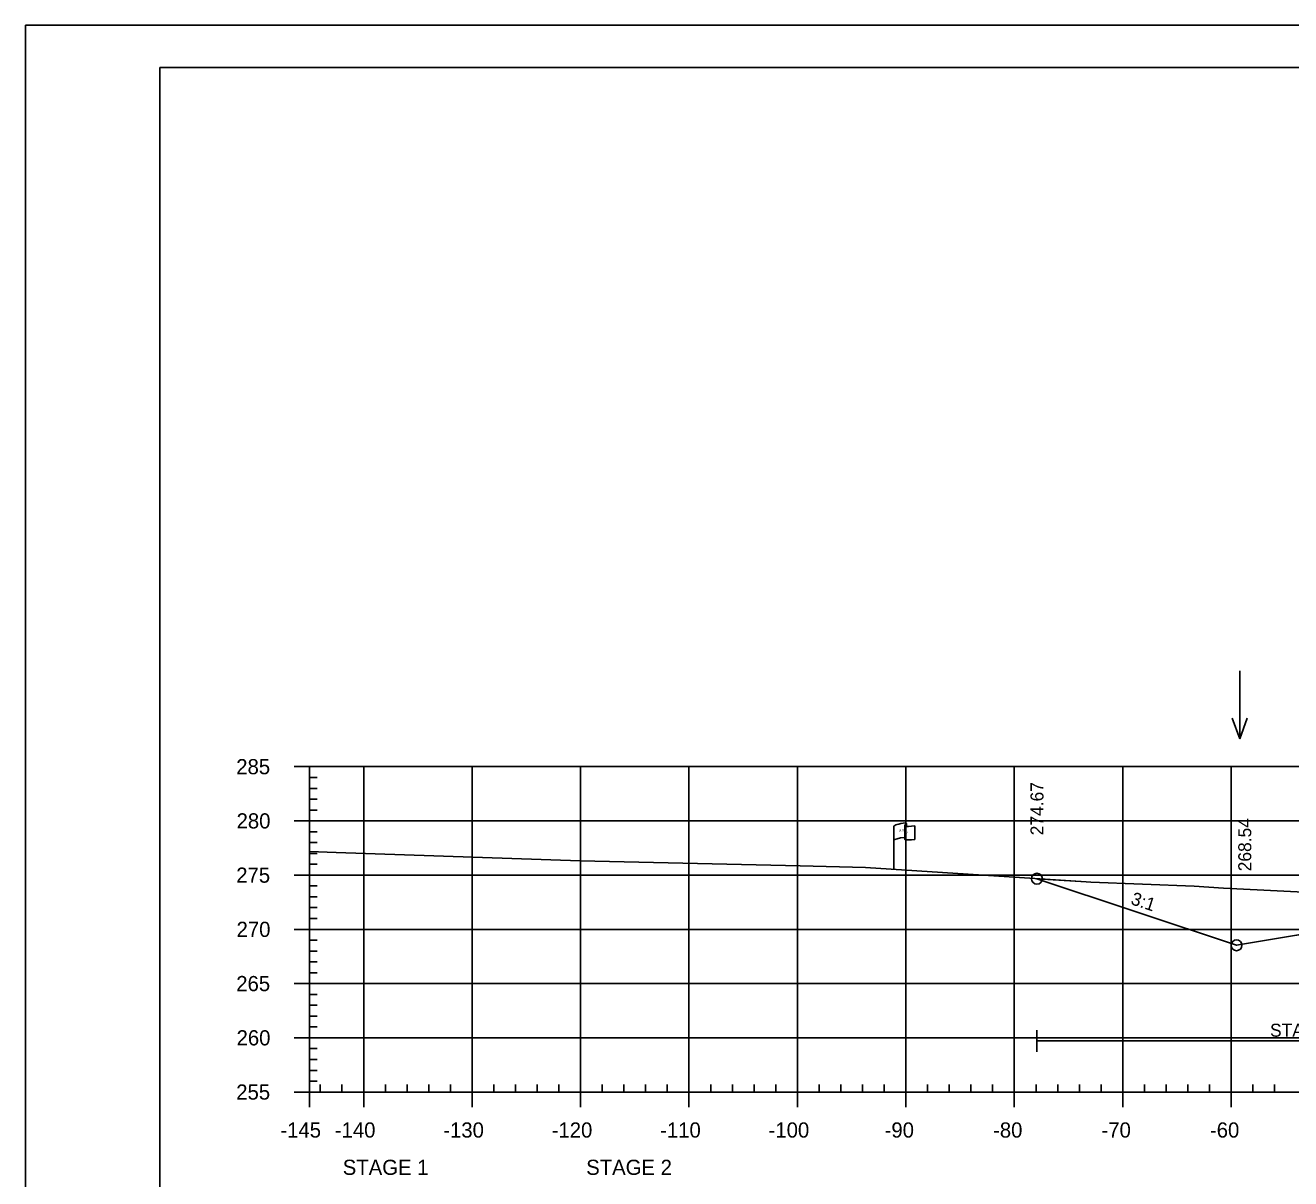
# Model space of a CAD drawing. Extents: x 1365647 to 1367999, y 387113 to 400173.
# Drawn here: x 1365723.7 to 1365840.4, y 388546.4 to 388652.8 of the extents above; entities that cross this region are included whole.
import ezdxf

# ---------------------------------------------------------------- set-up
doc = ezdxf.new("R2010")
doc.units = 0
for name, color, linetype in [('E_Existing ROW', 7, 'Continuous'), ('R_Axis', 7, 'Continuous'), ('R_Axis Annot', 7, 'Continuous'), ('R_Border', 7, 'Continuous'), ('R_Contours', 7, 'Continuous'), ('R_Exist Surface', 7, 'Continuous'), ('R_Fin Surface', 7, 'Continuous'), ('R_Fin Surface Annot', 7, 'Continuous'), ('R_Grid', 7, 'Continuous'), ('R_No Plot', 7, 'Continuous'), ('R_Proposed Const Limits', 7, 'Continuous'), ('R_Water', 7, 'Continuous'), ('R_Water Annot', 7, 'Continuous')]:
    doc.layers.add(name, color=color, linetype=linetype)

msp = doc.modelspace()

# ---------------------------------------------------------------- linework, layer by layer
at = {"layer": 'E_Existing ROW'}
for p, q in [((1365804.95, 388579.13), (1365804.95, 388578.89)), ((1365803.78, 388574.93), (1365803.78, 388578.88)), ((1365804.78, 388578.98), (1365804.78, 388578.96)), ((1365804.78, 388578.96), (1365804.78, 388577.74)), ((1365805.72, 388578.94), (1365805.72, 388577.7))]:
    msp.add_line(p, q, dxfattribs=at)
for centre, radius, start, end in [((1365804.87, 388579.13), 0.0783, 263.0712, 93.9564), ((1365804.86, 388578.98), 0.078, 88.6458, 274.2828), ((1365804.86, 388577.74), 0.0783, 180, 273.9564)]:
    msp.add_arc(centre, radius, start, end, dxfattribs=at)
for centre, major_axis, ratio, start_param, end_param in [((1365805.37, 388578.93), (-1.58, -0.04), 0.19887, 5.030368, 6.283185), ((1365806.07, 388579.04), (-1.23, -0.13), 0.052933, 0.159456, 1.268315), ((1365805.36, 388577.61), (-1.58, -0.04), 0.19887, 5.083035, 6.194897), ((1365806.07, 388577.8), (-1.23, -0.13), 0.052933, 0.159456, 1.268315)]:
    msp.add_ellipse(centre, major_axis=major_axis, ratio=ratio, start_param=start_param, end_param=end_param, dxfattribs=at)
at = {"layer": 'R_Axis'}
for p, q in [((1365748.49, 388584.41), (1365749.89, 388584.41)), ((1365749.89, 388554.41), (1365749.89, 388584.41)), ((1365749.89, 388583.41), (1365750.59, 388583.41)), ((1365749.89, 388582.41), (1365750.59, 388582.41)), ((1365749.89, 388581.41), (1365750.59, 388581.41)), ((1365749.89, 388580.41), (1365750.59, 388580.41)), ((1365748.49, 388579.41), (1365749.89, 388579.41)), ((1365749.89, 388578.41), (1365750.59, 388578.41)), ((1365749.89, 388577.41), (1365750.59, 388577.41)), ((1365749.89, 388576.41), (1365750.59, 388576.41)), ((1365748.49, 388574.41), (1365749.89, 388574.41)), ((1365749.89, 388575.41), (1365750.59, 388575.41)), ((1365749.89, 388573.41), (1365750.59, 388573.41)), ((1365749.89, 388572.41), (1365750.59, 388572.41)), ((1365749.89, 388571.41), (1365750.59, 388571.41)), ((1365749.89, 388570.41), (1365750.59, 388570.41)), ((1365748.49, 388569.41), (1365749.89, 388569.41)), ((1365749.89, 388568.41), (1365750.59, 388568.41)), ((1365749.89, 388567.41), (1365750.59, 388567.41)), ((1365749.89, 388566.41), (1365750.59, 388566.41)), ((1365749.89, 388565.41), (1365750.59, 388565.41)), ((1365748.49, 388564.41), (1365749.89, 388564.41)), ((1365749.89, 388563.41), (1365750.59, 388563.41)), ((1365749.89, 388562.41), (1365750.59, 388562.41)), ((1365749.89, 388561.41), (1365750.59, 388561.41)), ((1365749.89, 388560.41), (1365750.59, 388560.41)), ((1365748.49, 388559.41), (1365749.89, 388559.41)), ((1365749.89, 388558.41), (1365750.59, 388558.41)), ((1365749.89, 388557.41), (1365750.59, 388557.41)), ((1365749.89, 388556.41), (1365750.59, 388556.41)), ((1365749.89, 388555.41), (1365750.59, 388555.41)), ((1365749.89, 388554.41), (1365749.89, 388555.11)), ((1365750.89, 388554.41), (1365750.89, 388555.11)), ((1365752.89, 388554.41), (1365752.89, 388555.11)), ((1365756.89, 388554.41), (1365756.89, 388555.11)), ((1365758.89, 388554.41), (1365758.89, 388555.11)), ((1365760.89, 388554.41), (1365760.89, 388555.11)), ((1365762.89, 388554.41), (1365762.89, 388555.11)), ((1365766.89, 388554.41), (1365766.89, 388555.11)), ((1365768.89, 388554.41), (1365768.89, 388555.11)), ((1365770.89, 388554.41), (1365770.89, 388555.11)), ((1365772.89, 388554.41), (1365772.89, 388555.11)), ((1365776.89, 388554.41), (1365776.89, 388555.11)), ((1365778.89, 388554.41), (1365778.89, 388555.11)), ((1365780.89, 388554.41), (1365780.89, 388555.11)), ((1365782.89, 388554.41), (1365782.89, 388555.11)), ((1365786.89, 388554.41), (1365786.89, 388555.11)), ((1365788.89, 388554.41), (1365788.89, 388555.11)), ((1365790.89, 388554.41), (1365790.89, 388555.11)), ((1365792.89, 388554.41), (1365792.89, 388555.11)), ((1365796.89, 388554.41), (1365796.89, 388555.11)), ((1365798.89, 388554.41), (1365798.89, 388555.11)), ((1365800.89, 388554.41), (1365800.89, 388555.11)), ((1365802.89, 388554.41), (1365802.89, 388555.11)), ((1365806.89, 388554.41), (1365806.89, 388555.11)), ((1365808.89, 388554.41), (1365808.89, 388555.11)), ((1365810.89, 388554.41), (1365810.89, 388555.11)), ((1365812.89, 388554.41), (1365812.89, 388555.11)), ((1365816.89, 388554.41), (1365816.89, 388555.11)), ((1365818.89, 388554.41), (1365818.89, 388555.11)), ((1365820.89, 388554.41), (1365820.89, 388555.11)), ((1365822.89, 388554.41), (1365822.89, 388555.11)), ((1365826.89, 388554.41), (1365826.89, 388555.11)), ((1365828.89, 388554.41), (1365828.89, 388555.11)), ((1365830.89, 388554.41), (1365830.89, 388555.11)), ((1365832.89, 388554.41), (1365832.89, 388555.11)), ((1365836.89, 388554.41), (1365836.89, 388555.11)), ((1365838.89, 388554.41), (1365838.89, 388555.11)), ((1365748.49, 388554.41), (1365749.89, 388554.41)), ((1365749.89, 388554.41), (1366039.89, 388554.41)), ((1365749.89, 388553.01), (1365749.89, 388554.41)), ((1365754.89, 388553.01), (1365754.89, 388554.41)), ((1365764.89, 388553.01), (1365764.89, 388554.41)), ((1365774.89, 388553.01), (1365774.89, 388554.41)), ((1365784.89, 388553.01), (1365784.89, 388554.41)), ((1365794.89, 388553.01), (1365794.89, 388554.41)), ((1365804.89, 388553.01), (1365804.89, 388554.41)), ((1365814.89, 388553.01), (1365814.89, 388554.41)), ((1365824.89, 388553.01), (1365824.89, 388554.41)), ((1365834.89, 388553.01), (1365834.89, 388554.41))]:
    msp.add_line(p, q, dxfattribs=at)
at = {"layer": 'R_Border'}
for p, q in [((1365736.09, 388648.87), (1366052.27, 388648.87)), ((1365736.09, 388443.41), (1365736.09, 388648.87))]:
    msp.add_line(p, q, dxfattribs=at)
at = {"layer": 'R_Contours'}
msp.add_lwpolyline([(1365816.98, 388574.08), (1365821.51, 388573.78), (1365821.93, 388573.76), (1365831.47, 388573.38), (1365834.17, 388573.2), (1365844.69, 388572.69), (1365845.67, 388572.66), (1365852.59, 388571.95), (1365854.9, 388571.77), (1365856.73, 388571.34), (1365860.28, 388570.88), (1365862.05, 388570.65), (1365863.62, 388570.63), (1365866.1, 388570.54), (1365867.12, 388570.47), (1365863.38, 388570.39), (1365848.26, 388570.09), (1365835.38, 388567.94)], close=True, dxfattribs=at)
at = {"layer": 'R_Exist Surface'}
msp.add_lwpolyline([(1365749.89, 388576.59), (1365752.35, 388576.51), (1365774.86, 388575.74), (1365795.14, 388575.27), (1365801.18, 388575.1), (1365821.51, 388573.78), (1365821.93, 388573.76), (1365831.47, 388573.38), (1365834.17, 388573.2), (1365844.69, 388572.69)], dxfattribs=at)
at = {"layer": 'R_Fin Surface'}
msp.add_lwpolyline([(1365816.98, 388574.08), (1365835.38, 388567.94), (1365848.26, 388570.09), (1365857.38, 388571.61), (1365863.38, 388571.85), (1365865.38, 388571.89), (1365894.88, 388572.48), (1365924.38, 388571.89), (1365926.38, 388571.85), (1365932.38, 388571.61), (1365941.51, 388570.09), (1365954.38, 388567.94), (1365959.67, 388566.18), (1365970.41, 388569.77)], dxfattribs=at)
at = {"layer": 'R_Grid'}
for p, q in [((1365749.89, 388584.41), (1366039.89, 388584.41)), ((1365749.89, 388554.41), (1365749.89, 388584.41)), ((1365754.89, 388554.41), (1365754.89, 388584.41)), ((1365764.89, 388554.41), (1365764.89, 388584.41)), ((1365774.89, 388554.41), (1365774.89, 388584.41)), ((1365784.89, 388554.41), (1365784.89, 388584.41)), ((1365794.89, 388554.41), (1365794.89, 388584.41)), ((1365804.89, 388554.41), (1365804.89, 388584.41)), ((1365814.89, 388554.41), (1365814.89, 388584.41)), ((1365824.89, 388554.41), (1365824.89, 388584.41)), ((1365834.89, 388554.41), (1365834.89, 388584.41)), ((1365749.89, 388579.41), (1366039.89, 388579.41)), ((1365749.89, 388574.41), (1366039.89, 388574.41)), ((1365749.89, 388569.41), (1366039.89, 388569.41)), ((1365749.89, 388564.41), (1366039.89, 388564.41)), ((1365749.89, 388559.41), (1366039.89, 388559.41)), ((1365749.89, 388554.41), (1366039.89, 388554.41))]:
    msp.add_line(p, q, dxfattribs=at)
at = {"layer": 'R_No Plot'}
msp.add_line((1365723.69, 388652.76), (1366057.03, 388652.76), dxfattribs=at)
msp.add_lwpolyline([(1365723.69, 388652.76), (1366057.03, 388652.76), (1366057.03, 388439.42), (1365723.69, 388439.42)], close=True, dxfattribs=at)
for centre in [(1365816.98, 388574.08), (1365816.98, 388574.08), (1365835.38, 388567.94), (1365835.38, 388567.94), (1365835.38, 388567.94), (1365835.38, 388567.94), (1365835.38, 388567.94)]:
    msp.add_circle(centre, 0.5, dxfattribs=at)
at = {"layer": 'R_Proposed Const Limits'}
msp.add_lwpolyline([(1365857.38, 388571.61), (1365835.38, 388567.94), (1365816.98, 388574.08)], dxfattribs=at)
at = {"layer": 'R_Water'}
for p, q in [((1365816.98, 388558.12), (1365816.98, 388560.12)), ((1365816.98, 388559.12), (1365883.03, 388559.12))]:
    msp.add_line(p, q, dxfattribs=at)
at = {"layer": 'R_Water Annot'}
for p, q in [((1365835.67, 388593.25), (1365835.67, 388586.97)), ((1365835.67, 388586.97), (1365834.97, 388588.89)), ((1365835.67, 388586.97), (1365836.37, 388588.89))]:
    msp.add_line(p, q, dxfattribs=at)

# ---------------------------------------------------------------- texts
at = {"layer": 'E_Existing ROW'}
for s, height, rotation, p in [('R ', 0.2, 9.9884, (1365804.3, 388578.38)), (' O', 0.2, 9.9884, (1365804.45, 388578.43)), ('W', 0.2, 351.1788, (1365804.78, 388578.26)), ('DWB 11-9-07', 0.001, 90, (1365804.95, 388578.89)), ('DWB 11-9-07', 0.001, 5.0717, (1365805.71, 388577.7)), ('DWB 11-9-07', 0.001, 90, (1365803.78, 388574.93))]:
    msp.add_text(s, height=height, rotation=rotation, dxfattribs=at).set_placement(p)
at = {"layer": 'R_Axis Annot'}
for s, p in [('285', (1365743.14, 388583.71)), ('280', (1365743.17, 388578.71)), ('275', (1365743.14, 388573.71)), ('270', (1365743.17, 388568.71)), ('265', (1365743.14, 388563.71)), ('260', (1365743.17, 388558.71)), ('255', (1365743.14, 388553.71)), ('-145', (1365747.21, 388550.21)), ('-140', (1365752.23, 388550.21)), ('-130', (1365762.23, 388550.21)), ('-120', (1365772.23, 388550.21)), ('-110', (1365782.23, 388550.21)), ('-100', (1365792.23, 388550.21)), ('-90', (1365802.93, 388550.21)), ('-80', (1365812.93, 388550.21)), ('-70', (1365822.93, 388550.21)), ('-60', (1365832.93, 388550.21)), ('STAGE 1', (1365752.96, 388546.77)), ('STAGE 2', (1365775.41, 388546.77))]:
    msp.add_text(s, height=1.4, dxfattribs=at).set_placement(p)
at = {"layer": 'R_Fin Surface Annot'}
for s, rotation, p in [('274.67', 90, (1365817.58, 388578.08)), ('274.67', 90, (1365817.58, 388578.08)), ('274.67', 90, (1365817.58, 388578.08)), ('268.54', 90, (1365836.74, 388574.76)), ('3:1', 341.5651, (1365825.55, 388571.75))]:
    msp.add_text(s, height=1.2, rotation=rotation, dxfattribs=at).set_placement(p)
at = {"layer": 'R_Water'}
msp.add_text('STAGE 2 CONSTRUCTION', height=1.2, dxfattribs=at).set_placement((1365838.47, 388559.51))

doc.saveas('drawing.dxf')
